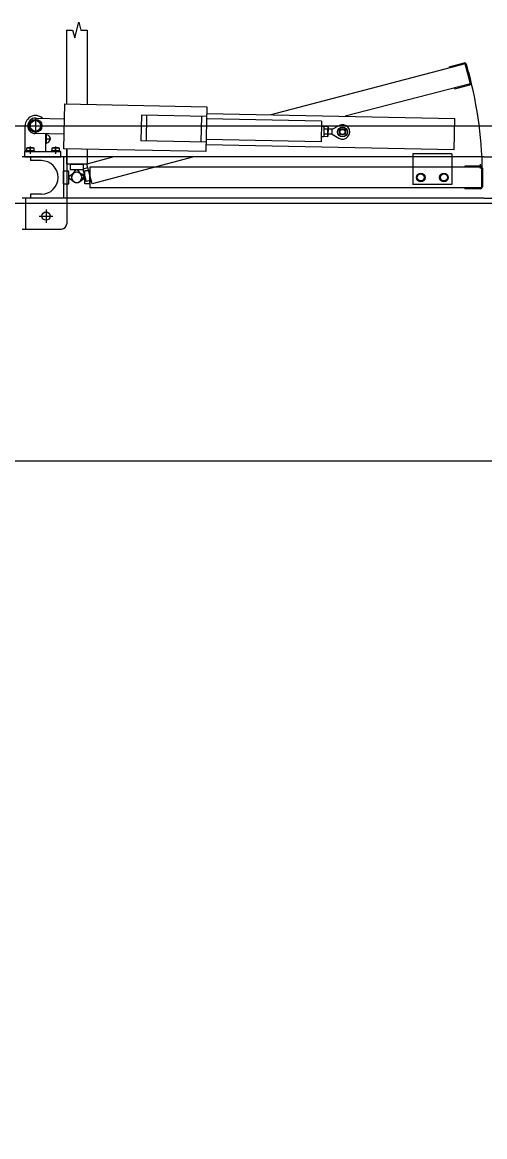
# Model space of a CAD drawing. Extents: x -264222 to -263592, y -1242345 to -1242048.
# Drawn here: x -263871.577 to -263870.682, y -1242089.267 to -1242087.107 of the extents above; entities that cross this region are included whole.
import ezdxf

# ---------------------------------------------------------------- set-up
doc = ezdxf.new("R2010")
doc.units = 0
doc.layers.add('HESCON_OSI_STAVBY_KFA', color=7, linetype='Continuous')
doc.layers.add('KFA_2D_SITUACIA_DSP', color=7, linetype='Continuous')

msp = doc.modelspace()

# ---------------------------------------------------------------- linework, layer by layer
at = {"layer": 'HESCON_OSI_STAVBY_KFA'}
msp.add_line((-263792.6528, -1242087.9572), (-263911.5228, -1242087.9572), dxfattribs=at)
at = {"layer": 'KFA_2D_SITUACIA_DSP'}
for p, q in [((-263871.476, -1242087.1366), (-263871.468, -1242087.1066)), ((-263871.468, -1242087.1066), (-263871.4639, -1242087.1216)), ((-263871.492, -1242087.1216), (-263871.492, -1242087.265)), ((-263871.492, -1242087.1216), (-263871.48, -1242087.1216)), ((-263871.48, -1242087.1216), (-263871.476, -1242087.1366)), ((-263871.4639, -1242087.1216), (-263871.452, -1242087.1216)), ((-263871.452, -1242087.1216), (-263871.452, -1242087.2657)), ((-263870.7194, -1242087.187), (-263871.0961, -1242087.2858)), ((-263870.7219, -1242087.1856), (-263870.7509, -1242087.1933)), ((-263870.7509, -1242087.1933), (-263870.7503, -1242087.1953)), ((-263870.7091, -1242087.2256), (-263870.7194, -1242087.187)), ((-263870.7077, -1242087.2232), (-263870.717, -1242087.1884)), ((-263870.7091, -1242087.2256), (-263870.9522, -1242087.2887)), ((-263870.74, -1242087.2339), (-263870.7395, -1242087.2358)), ((-263870.7395, -1242087.2358), (-263870.7105, -1242087.2281)), ((-263871.4969, -1242087.3519), (-263871.4951, -1242087.2649)), ((-263871.4951, -1242087.2649), (-263871.2202, -1242087.2704)), ((-263871.3466, -1242087.2864), (-263871.3476, -1242087.3363)), ((-263871.2205, -1242087.2889), (-263871.3466, -1242087.2864)), ((-263871.3366, -1242087.2865), (-263871.3376, -1242087.3365)), ((-263871.2202, -1242087.2704), (-263871.2219, -1242087.3573)), ((-263871.2204, -1242087.2834), (-263870.7395, -1242087.2929)), ((-263871.572, -1242087.3573), (-263871.572, -1242087.3073)), ((-263871.5676, -1242087.3073), (-263871.5364, -1242087.3073)), ((-263871.552, -1242087.2955), (-263871.5622, -1242087.3014)), ((-263871.5622, -1242087.3014), (-263871.5622, -1242087.3132)), ((-263871.552, -1242087.2917), (-263871.552, -1242087.3229)), ((-263871.5418, -1242087.3014), (-263871.552, -1242087.2955)), ((-263871.5517, -1242087.2923), (-263871.4957, -1242087.2934)), ((-263871.5418, -1242087.3132), (-263871.5418, -1242087.3014)), ((-263871.2305, -1242087.2887), (-263871.2315, -1242087.3386)), ((-263870.9978, -1242087.2983), (-263871.2206, -1242087.2939)), ((-263870.9978, -1242087.2983), (-263870.9986, -1242087.3383)), ((-263870.993, -1242087.3084), (-263870.998, -1242087.3083)), ((-263870.993, -1242087.3084), (-263870.9934, -1242087.3284)), ((-263870.9931, -1242087.3099), (-263870.9923, -1242087.3086)), ((-263870.9858, -1242087.3087), (-263870.9923, -1242087.3086)), ((-263870.9851, -1242087.3101), (-263870.9858, -1242087.3087)), ((-263870.977, -1242087.3137), (-263870.9636, -1242087.3067)), ((-263870.7407, -1242087.3539), (-263870.7395, -1242087.2929)), ((-263871.5622, -1242087.3132), (-263871.552, -1242087.319)), ((-263871.4963, -1242087.3234), (-263871.5523, -1242087.3223)), ((-263871.552, -1242087.319), (-263871.5418, -1242087.3132)), ((-263871.532, -1242087.3573), (-263871.532, -1242087.3227)), ((-263871.5315, -1242087.3227), (-263871.5315, -1242087.3419)), ((-263870.9934, -1242087.3284), (-263870.9984, -1242087.3283)), ((-263870.9931, -1242087.3099), (-263870.9934, -1242087.3269)), ((-263870.9934, -1242087.3269), (-263870.9927, -1242087.3282)), ((-263870.9862, -1242087.3283), (-263870.9927, -1242087.3282)), ((-263870.9861, -1242087.3234), (-263870.9926, -1242087.3233)), ((-263870.9859, -1242087.3136), (-263870.9924, -1242087.3135)), ((-263870.9854, -1242087.327), (-263870.9862, -1242087.3283)), ((-263870.9851, -1242087.3101), (-263870.9854, -1242087.327)), ((-263870.9772, -1242087.3237), (-263870.9853, -1242087.3235)), ((-263870.977, -1242087.3137), (-263870.9851, -1242087.3135)), ((-263870.9772, -1242087.3237), (-263870.977, -1242087.3137)), ((-263870.9772, -1242087.3237), (-263870.9641, -1242087.3312)), ((-263871.5688, -1242087.35), (-263871.5552, -1242087.35)), ((-263871.5688, -1242087.3555), (-263871.5688, -1242087.35)), ((-263871.562, -1242087.3474), (-263871.562, -1242087.3618)), ((-263871.562, -1242087.3555), (-263871.562, -1242087.3509)), ((-263871.5552, -1242087.35), (-263871.5552, -1242087.3555)), ((-263871.532, -1242087.3323), (-263871.5219, -1242087.3323)), ((-263871.5198, -1242087.35), (-263871.5062, -1242087.35)), ((-263871.5198, -1242087.3555), (-263871.5198, -1242087.35)), ((-263871.513, -1242087.3474), (-263871.513, -1242087.3618)), ((-263871.513, -1242087.3555), (-263871.513, -1242087.3509)), ((-263871.5062, -1242087.35), (-263871.5062, -1242087.3555)), ((-263871.2219, -1242087.3573), (-263871.4969, -1242087.3519)), ((-263871.492, -1242087.352), (-263871.492, -1242087.3818)), ((-263871.4915, -1242087.352), (-263871.4915, -1242087.3673)), ((-263871.452, -1242087.3528), (-263871.452, -1242087.3818)), ((-263871.2215, -1242087.3388), (-263871.3476, -1242087.3363)), ((-263870.7407, -1242087.3539), (-263871.2216, -1242087.3443)), ((-263870.9986, -1242087.3383), (-263871.2214, -1242087.3338)), ((-263870.683, -1242087.3673), (-263871.5775, -1242087.3673)), ((-263871.5725, -1242087.3673), (-263871.5725, -1242087.3573)), ((-263871.5725, -1242087.3573), (-263871.5025, -1242087.3573)), ((-263871.5725, -1242087.3673), (-263871.5025, -1242087.3673)), ((-263871.5536, -1242087.3555), (-263871.5704, -1242087.3555)), ((-263871.5704, -1242087.3555), (-263871.5704, -1242087.3573)), ((-263871.5536, -1242087.3573), (-263871.5704, -1242087.3573)), ((-263871.5552, -1242087.3555), (-263871.5688, -1242087.3555)), ((-263871.5615, -1242087.3673), (-263871.5615, -1242087.3748)), ((-263871.5536, -1242087.3555), (-263871.5536, -1242087.3573)), ((-263871.5046, -1242087.3555), (-263871.5214, -1242087.3555)), ((-263871.5214, -1242087.3555), (-263871.5214, -1242087.3573)), ((-263871.5046, -1242087.3573), (-263871.5214, -1242087.3573)), ((-263871.5062, -1242087.3555), (-263871.5198, -1242087.3555)), ((-263871.5046, -1242087.3555), (-263871.5046, -1242087.3573)), ((-263871.5025, -1242087.3673), (-263871.5025, -1242087.3573)), ((-263871.4975, -1242087.3673), (-263871.4975, -1242087.4473)), ((-263871.4915, -1242087.3673), (-263871.4915, -1242087.4473)), ((-263871.4, -1242087.3673), (-263871.4525, -1242087.3813)), ((-263871.2454, -1242087.3673), (-263871.4422, -1242087.42)), ((-263870.8205, -1242087.3613), (-263870.8205, -1242087.3673)), ((-263870.7455, -1242087.3613), (-263870.8205, -1242087.3613)), ((-263870.8205, -1242087.3673), (-263870.8205, -1242087.4213)), ((-263870.7455, -1242087.3613), (-263870.7455, -1242087.3673)), ((-263870.7455, -1242087.3673), (-263870.7455, -1242087.4213)), ((-263870.683, -1242087.3673), (-263869.7885, -1242087.3673)), ((-263871.5405, -1242087.3748), (-263871.5615, -1242087.3748)), ((-263871.4975, -1242087.3948), (-263871.4875, -1242087.3948)), ((-263871.4975, -1242087.4198), (-263871.4975, -1242087.3948)), ((-263871.452, -1242087.3818), (-263871.492, -1242087.3818)), ((-263871.4875, -1242087.4198), (-263871.4875, -1242087.3948)), ((-263871.4845, -1242087.3818), (-263871.4595, -1242087.3818)), ((-263871.4845, -1242087.3818), (-263871.4845, -1242087.3918)), ((-263871.4845, -1242087.3918), (-263871.4595, -1242087.3918)), ((-263871.48, -1242087.4013), (-263871.473, -1242087.3918)), ((-263871.473, -1242087.3918), (-263871.471, -1242087.3918)), ((-263871.471, -1242087.3918), (-263871.4639, -1242087.4013)), ((-263871.4506, -1242087.3886), (-263871.4602, -1242087.3912)), ((-263871.4602, -1242087.3912), (-263871.4538, -1242087.4153)), ((-263871.4595, -1242087.3818), (-263871.4595, -1242087.3918)), ((-263871.4465, -1242087.3948), (-263871.4565, -1242087.3948)), ((-263871.4565, -1242087.4198), (-263871.4565, -1242087.3948)), ((-263871.4422, -1242087.42), (-263871.4525, -1242087.3813)), ((-263870.688, -1242087.3873), (-263871.4465, -1242087.3873)), ((-263871.4465, -1242087.3873), (-263871.4465, -1242087.4273)), ((-263871.4465, -1242087.4198), (-263871.4465, -1242087.3948)), ((-263870.69, -1242087.3853), (-263870.72, -1242087.3853)), ((-263870.72, -1242087.3853), (-263870.72, -1242087.3873)), ((-263870.705, -1242087.3843), (-263870.705, -1242087.3873)), ((-263870.6898, -1242087.3903), (-263870.6898, -1242087.3813)), ((-263870.688, -1242087.3873), (-263870.688, -1242087.4273)), ((-263870.686, -1242087.3893), (-263870.686, -1242087.4253)), ((-263871.4779, -1242087.3992), (-263871.4875, -1242087.4063)), ((-263871.4875, -1242087.4063), (-263871.4875, -1242087.4083)), ((-263871.4875, -1242087.4083), (-263871.4779, -1242087.4153)), ((-263871.4683, -1242087.398), (-263871.4573, -1242087.4023)), ((-263871.4565, -1242087.4063), (-263871.466, -1242087.3992)), ((-263871.466, -1242087.4153), (-263871.4565, -1242087.4083)), ((-263871.4567, -1242087.4042), (-263871.4642, -1242087.4135)), ((-263871.4573, -1242087.4023), (-263871.4567, -1242087.4042)), ((-263871.4565, -1242087.4083), (-263871.4565, -1242087.4063)), ((-263871.4441, -1242087.4127), (-263871.4538, -1242087.4153)), ((-263870.8133, -1242087.4073), (-263870.8094, -1242087.4005)), ((-263870.8094, -1242087.4141), (-263870.8133, -1242087.4073)), ((-263870.8094, -1242087.4005), (-263870.8015, -1242087.4005)), ((-263870.8015, -1242087.4141), (-263870.8094, -1242087.4141)), ((-263870.8015, -1242087.4005), (-263870.7976, -1242087.4073)), ((-263870.7976, -1242087.4073), (-263870.8015, -1242087.4141)), ((-263870.7683, -1242087.4073), (-263870.7644, -1242087.4005)), ((-263870.7644, -1242087.4141), (-263870.7683, -1242087.4073)), ((-263870.7644, -1242087.4005), (-263870.7565, -1242087.4005)), ((-263870.7565, -1242087.4141), (-263870.7644, -1242087.4141)), ((-263870.7565, -1242087.4005), (-263870.7526, -1242087.4073)), ((-263870.7526, -1242087.4073), (-263870.7565, -1242087.4141)), ((-263871.4975, -1242087.4198), (-263871.4875, -1242087.4198)), ((-263871.4465, -1242087.4198), (-263871.4565, -1242087.4198)), ((-263870.688, -1242087.4273), (-263871.4465, -1242087.4273)), ((-263870.7455, -1242087.4213), (-263870.8205, -1242087.4213)), ((-263870.72, -1242087.4273), (-263870.72, -1242087.4293)), ((-263870.69, -1242087.4293), (-263870.72, -1242087.4293)), ((-263894.5809, -1242087.4572), (-263809.3546, -1242087.4572)), ((-263870.683, -1242087.4473), (-263871.5775, -1242087.4473)), ((-263871.5715, -1242087.4473), (-263871.5715, -1242087.5073)), ((-263871.5405, -1242087.4398), (-263871.5615, -1242087.4398)), ((-263871.5615, -1242087.4398), (-263871.5615, -1242087.4473)), ((-263871.4915, -1242087.4473), (-263871.4915, -1242087.4973)), ((-263870.683, -1242087.4473), (-263869.7885, -1242087.4473)), ((-263871.5445, -1242087.4823), (-263871.5185, -1242087.4823)), ((-263871.5315, -1242087.4693), (-263871.5315, -1242087.4953)), ((-263871.5775, -1242087.5073), (-263871.5015, -1242087.5073))]:
    msp.add_line(p, q, dxfattribs=at)
msp.add_lwpolyline([(-263794.8928, -1242227.3822), (-263808.9678, -1242241.4572), (-263894.9678, -1242241.4572), (-263909.0428, -1242227.3822), (-263909.0428, -1242196.3327), (-263914.1428, -1242196.3327), (-263914.1428, -1242132.4327), (-263909.0428, -1242132.4327), (-263909.0428, -1242101.3822), (-263894.9678, -1242087.3072), (-263808.9678, -1242087.3072), (-263794.8928, -1242101.3822), (-263794.8928, -1242227.3822)], dxfattribs=at)
for centre, radius in [((-263871.552, -1242087.3073), 0.0126), ((-263871.552, -1242087.3073), 0.0102), ((-263870.9571, -1242087.3191), 0.00952), ((-263870.9571, -1242087.3191), 0.00645), ((-263870.9571, -1242087.3191), 0.005), ((-263870.8055, -1242087.4073), 0.0084), ((-263870.8055, -1242087.4073), 0.0068), ((-263870.7605, -1242087.4073), 0.0084), ((-263870.7605, -1242087.4073), 0.0068), ((-263871.5315, -1242087.4823), 0.008)]:
    msp.add_circle(centre, radius, dxfattribs=at)
for centre, radius, start, end in [((-263870.7208, -1242087.1894), 0.004, 15, 105), ((-263871.472, -1242087.4073), 0.7862, 0, 15), ((-263870.7115, -1242087.2242), 0.004, 285, 15), ((-263871.552, -1242087.3073), 0.02, 47.4504, 180), ((-263871.552, -1242087.3073), 0.015, 88.86, 268.86), ((-263870.9888, -1242087.3111), 0.00432, 144.2666, 213.4534), ((-263870.9894, -1242087.3111), 0.00432, 324.2666, 33.4534), ((-263870.9571, -1242087.3191), 0.014, 240.1229, 117.5971), ((-263871.5315, -1242087.3323), 0.008, 266.4167, 93.5833), ((-263870.9891, -1242087.3258), 0.00432, 144.2666, 213.4534), ((-263870.9771, -1242087.3187), 0.0161, 161.1601, 196.5599), ((-263870.9924, -1242087.3135), 0.0001, 268.86, 338.0468), ((-263870.9897, -1242087.3258), 0.00432, 324.2666, 33.4534), ((-263871.0014, -1242087.3182), 0.0161, 341.1601, 16.5599), ((-263870.9859, -1242087.3136), 0.0001, 199.6732, 268.86), ((-263871.5654, -1242087.3568), 0.0068, 60, 120), ((-263871.5586, -1242087.3568), 0.0068, 60, 120), ((-263871.5164, -1242087.3568), 0.0068, 60, 120), ((-263871.5096, -1242087.3568), 0.0068, 60, 120), ((-263871.5405, -1242087.4073), 0.0325, 270, 90), ((-263870.69, -1242087.3893), 0.004, 0, 90), ((-263871.472, -1242087.4073), 0.01, 53.6139, 306.3861), ((-263871.472, -1242087.4073), 0.01, 68.6139, 321.3861), ((-263871.472, -1242087.4073), 0.01, 143.6139, 36.3861), ((-263871.472, -1242087.4073), 0.01, 233.6139, 126.3861), ((-263870.69, -1242087.4253), 0.004, 270, 0), ((-263871.5015, -1242087.4973), 0.01, 270, 0)]:
    msp.add_arc(centre, radius, start, end, dxfattribs=at)

doc.saveas('drawing.dxf')
